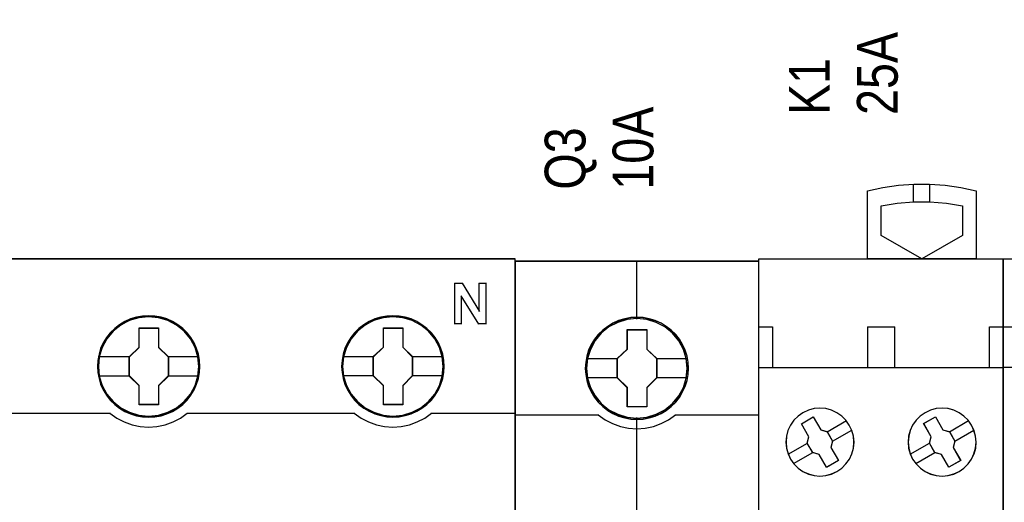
# Model space of a CAD drawing. Header units: millimetres. Extents: x -1290 to 1795, y -4192 to -1311.
# Tile 572 of 656: x 1077.55 to 1092.06, y -2942.36 to -2935.25. Entities that reach past the tile are written whole.
import ezdxf

# ---------------------------------------------------------------- set-up
doc = ezdxf.new("R2010")
doc.units = ezdxf.units.MM
doc.layers.add('45', color=7, linetype='Continuous')
doc.layers.add('Aparatura', color=7, linetype='Continuous', lineweight=13)
doc.styles.get("Standard").update_dxf_attribs({"font": 'ARIALN.TTF', "width": 0.8})

# ---------------------------------------------------------------- blocks, each defined once
blk = doc.blocks.new('*U385')
at = {"layer": '45', "color": 7}
for points in [[(270.584727, -233.600374), (198.563909, -233.600374), (198.563909, -315.623143), (270.584727, -315.623143), (270.584727, -233.600374)], [(247.351801, -241.521569), (247.32941, -241.073672), (247.25664, -240.620245), (247.099904, -240.194466), (246.920777, -239.779746), (246.685672, -239.387144), (246.405786, -239.044309), (246.081119, -238.723592), (245.717267, -238.447112), (245.342219, -238.20381), (244.916793, -238.021333), (244.485768, -237.894152), (244.032353, -237.811208), (243.578938, -237.78356), (243.125522, -237.811208), (242.683302, -237.894152), (242.235485, -238.021333), (241.821253, -238.20381), (241.435011, -238.447112), (241.076757, -238.723592), (240.740893, -239.044309), (240.477801, -239.387144), (240.231501, -239.779746), (240.035581, -240.194466), (239.918029, -240.620245), (239.828465, -241.073672), (239.794879, -241.521569), (239.828465, -241.969467), (239.918029, -242.406305), (240.035581, -242.832084), (240.231501, -243.246804), (240.477801, -243.639406), (240.740893, -243.99883), (241.076757, -244.314017), (241.435011, -244.590497), (241.821253, -244.82274), (242.235485, -245.005217), (242.683302, -245.143457), (243.125522, -245.23193), (243.578938, -245.254049), (244.032353, -245.23193), (244.485768, -245.143457), (244.916793, -245.005217), (245.342219, -244.82274), (245.717267, -244.590497), (246.081119, -244.314017), (246.405786, -243.99883), (246.685672, -243.639406), (246.920777, -243.246804), (247.099904, -242.832084), (247.25664, -242.406305), (247.32941, -241.969467), (247.351801, -241.521569)], [(247.351801, -241.521569), (247.32941, -241.073672), (247.25664, -240.620245), (247.099904, -240.194466), (246.920777, -239.779746), (246.685672, -239.387144), (246.405786, -239.044309), (246.081119, -238.723592), (245.717267, -238.447112), (245.342219, -238.20381), (244.916793, -238.021333), (244.485768, -237.894152), (244.032353, -237.811208), (243.578938, -237.78356), (243.125522, -237.811208), (242.683302, -237.894152), (242.235485, -238.021333), (241.821253, -238.20381), (241.435011, -238.447112), (241.076757, -238.723592), (240.740893, -239.044309), (240.477801, -239.387144), (240.231501, -239.779746), (240.035581, -240.194466), (239.918029, -240.620245), (239.828465, -241.073672), (239.794879, -241.521569), (239.828465, -241.969467), (239.918029, -242.406305), (240.035581, -242.832084), (240.231501, -243.246804), (240.477801, -243.639406), (240.740893, -243.99883), (241.076757, -244.314017), (241.435011, -244.590497), (241.821253, -244.82274), (242.235485, -245.005217), (242.683302, -245.143457), (243.125522, -245.23193), (243.578938, -245.254049), (244.032353, -245.23193), (244.485768, -245.143457), (244.916793, -245.005217), (245.342219, -244.82274), (245.717267, -244.590497), (246.081119, -244.314017), (246.405786, -243.99883), (246.685672, -243.639406), (246.920777, -243.246804), (247.099904, -242.832084), (247.25664, -242.406305), (247.32941, -241.969467), (247.351801, -241.521569)], [(247.330317, -241.521553), (247.308054, -241.076239), (247.235697, -240.625427), (247.079852, -240.202104), (246.901744, -239.789776), (246.667976, -239.399439), (246.389681, -239.058581), (246.06686, -238.739715), (245.705077, -238.464829), (245.332162, -238.22293), (244.909154, -238.041506), (244.48058, -237.915059), (244.029743, -237.832593), (243.578906, -237.805105), (243.128068, -237.832593), (242.688363, -237.915059), (242.243092, -238.041506), (241.831216, -238.22293), (241.447169, -238.464829), (241.090952, -238.739715), (240.756998, -239.058581), (240.495401, -239.399439), (240.250502, -239.789776), (240.055696, -240.202104), (239.938812, -240.625427), (239.849758, -241.076239), (239.816362, -241.521553), (239.849758, -241.966868), (239.938812, -242.401186), (240.055696, -242.82451), (240.250502, -243.236838), (240.495401, -243.627175), (240.756998, -243.984525), (241.090952, -244.297895), (241.447169, -244.57278), (241.831216, -244.803684), (242.243092, -244.985108), (242.688363, -245.12255), (243.128068, -245.210514), (243.578906, -245.232505), (244.029743, -245.210514), (244.48058, -245.12255), (244.909154, -244.985108), (245.332162, -244.803684), (245.705077, -244.57278), (246.06686, -244.297895), (246.389681, -243.984525), (246.667976, -243.627175), (246.901744, -243.236838), (247.079852, -242.82451), (247.235697, -242.401186), (247.308054, -241.966868), (247.330317, -241.521553)], [(265.348054, -241.516183), (265.320065, -241.068286), (265.252893, -240.614859), (265.096157, -240.18908), (264.91703, -239.77436), (264.681925, -239.381758), (264.402039, -239.038923), (264.071774, -238.718206), (263.707922, -238.441726), (263.338472, -238.198424), (262.907448, -238.015947), (262.482021, -237.888766), (262.023008, -237.805822), (261.569593, -237.778174), (261.116177, -237.805822), (260.673958, -237.888766), (260.22614, -238.015947), (259.817506, -238.198424), (259.425666, -238.441726), (259.067412, -238.718206), (258.737146, -239.038923), (258.474054, -239.381758), (258.227754, -239.77436), (258.031834, -240.18908), (257.908684, -240.614859), (257.81912, -241.068286), (257.791132, -241.516183), (257.81912, -241.964081), (257.908684, -242.400919), (258.031834, -242.826698), (258.227754, -243.241418), (258.474054, -243.63402), (258.737146, -243.993444), (259.067412, -244.308631), (259.425666, -244.585111), (259.817506, -244.817354), (260.22614, -244.999831), (260.673958, -245.138071), (261.116177, -245.226544), (261.569593, -245.248663), (262.023008, -245.226544), (262.482021, -245.138071), (262.907448, -244.999831), (263.338472, -244.817354), (263.707922, -244.585111), (264.071774, -244.308631), (264.402039, -243.993444), (264.681925, -243.63402), (264.91703, -243.241418), (265.096157, -242.826698), (265.252893, -242.400919), (265.320065, -241.964081), (265.348054, -241.516183)], [(265.348054, -241.516183), (265.320065, -241.068286), (265.252893, -240.614859), (265.096157, -240.18908), (264.91703, -239.77436), (264.681925, -239.381758), (264.402039, -239.038923), (264.071774, -238.718206), (263.707922, -238.441726), (263.338472, -238.198424), (262.907448, -238.015947), (262.482021, -237.888766), (262.023008, -237.805822), (261.569593, -237.778174), (261.116177, -237.805822), (260.673958, -237.888766), (260.22614, -238.015947), (259.817506, -238.198424), (259.425666, -238.441726), (259.067412, -238.718206), (258.737146, -239.038923), (258.474054, -239.381758), (258.227754, -239.77436), (258.031834, -240.18908), (257.908684, -240.614859), (257.81912, -241.068286), (257.791132, -241.516183), (257.81912, -241.964081), (257.908684, -242.400919), (258.031834, -242.826698), (258.227754, -243.241418), (258.474054, -243.63402), (258.737146, -243.993444), (259.067412, -244.308631), (259.425666, -244.585111), (259.817506, -244.817354), (260.22614, -244.999831), (260.673958, -245.138071), (261.116177, -245.226544), (261.569593, -245.248663), (262.023008, -245.226544), (262.482021, -245.138071), (262.907448, -244.999831), (263.338472, -244.817354), (263.707922, -244.585111), (264.071774, -244.308631), (264.402039, -243.993444), (264.681925, -243.63402), (264.91703, -243.241418), (265.096157, -242.826698), (265.252893, -242.400919), (265.320065, -241.964081), (265.348054, -241.516183)], [(265.32657, -241.516167), (265.298741, -241.070853), (265.23195, -240.620041), (265.076105, -240.196718), (264.897996, -239.78439), (264.664229, -239.394053), (264.385934, -239.053195), (264.057547, -238.734328), (263.695764, -238.459443), (263.328415, -238.217544), (262.899841, -238.03612), (262.476833, -237.909673), (262.02043, -237.827207), (261.569593, -237.799719), (261.118756, -237.827207), (260.67905, -237.909673), (260.233779, -238.03612), (259.827468, -238.217544), (259.437856, -238.459443), (259.081639, -238.734328), (258.753251, -239.053195), (258.491654, -239.394053), (258.246755, -239.78439), (258.051949, -240.196718), (257.929499, -240.620041), (257.840445, -241.070853), (257.812615, -241.516167), (257.840445, -241.961482), (257.929499, -242.3958), (258.051949, -242.819124), (258.246755, -243.231451), (258.491654, -243.621789), (258.753251, -243.979139), (259.081639, -244.292509), (259.437856, -244.567394), (259.827468, -244.798297), (260.233779, -244.979722), (260.67905, -245.117164), (261.118756, -245.205128), (261.569593, -245.227119), (262.02043, -245.205128), (262.476833, -245.117164), (262.899841, -244.979722), (263.328415, -244.798297), (263.695764, -244.567394), (264.057547, -244.292509), (264.385934, -243.979139), (264.664229, -243.621789), (264.897996, -243.231451), (265.076105, -242.819124), (265.23195, -242.3958), (265.298741, -241.961482), (265.32657, -241.516167)], [(242.866284, -238.684831), (244.3081, -238.684831), (244.3081, -240.10328), (245.026181, -240.801423), (245.026181, -242.225414), (244.3081, -242.940179), (244.3081, -244.342007), (242.866284, -244.342007), (242.866284, -242.940179), (242.131241, -242.225414), (242.131241, -240.801423), (242.866284, -240.10328), (242.866284, -238.684831)], [(242.866284, -238.684831), (244.3081, -238.684831), (244.3081, -238.684831), (244.3081, -240.10328), (244.3081, -240.10328), (245.026181, -240.801423), (245.026181, -240.801423), (245.026181, -242.225414), (245.026181, -242.225414), (244.3081, -242.940179), (244.3081, -242.940179), (244.3081, -244.342007), (244.3081, -244.342007), (242.866284, -244.342007), (242.866284, -244.342007), (242.866284, -242.940179), (242.866284, -242.940179), (242.131241, -242.225414), (242.131241, -242.225414), (242.131241, -240.801423), (242.131241, -240.801423), (242.866284, -240.10328), (242.866284, -240.10328), (242.866284, -238.684831), (242.866284, -238.684831)], [(242.876858, -238.706375), (244.297274, -238.706375), (244.297274, -240.114021), (245.004697, -240.806846), (245.004697, -242.219991), (244.297274, -242.929312), (244.297274, -244.320462), (242.876858, -244.320462), (242.876858, -242.929312), (242.152724, -242.219991), (242.152724, -240.806846), (242.876858, -240.114021), (242.876858, -238.706375)], [(260.864153, -238.679444), (262.299426, -238.679444), (262.299426, -240.097894), (263.017063, -240.796037), (263.017063, -242.220028), (262.299426, -242.934793), (262.299426, -244.33662), (260.864153, -244.33662), (260.864153, -242.934793), (260.123913, -242.220028), (260.123913, -240.796037), (260.864153, -240.097894), (260.864153, -238.679444)], [(260.864153, -238.679444), (262.299426, -238.679444), (262.299426, -238.679444), (262.299426, -240.097894), (262.299426, -240.097894), (263.017063, -240.796037), (263.017063, -240.796037), (263.017063, -242.220028), (263.017063, -242.220028), (262.299426, -242.934793), (262.299426, -242.934793), (262.299426, -244.33662), (262.299426, -244.33662), (260.864153, -244.33662), (260.864153, -244.33662), (260.864153, -242.934793), (260.864153, -242.934793), (260.123913, -242.220028), (260.123913, -242.220028), (260.123913, -240.796037), (260.123913, -240.796037), (260.864153, -240.097894), (260.864153, -240.097894), (260.864153, -238.679444), (260.864153, -238.679444)], [(260.874643, -238.700989), (262.2886, -238.700989), (262.2886, -240.108635), (262.995579, -240.80146), (262.995579, -242.214605), (262.2886, -242.923926), (262.2886, -244.315076), (260.874643, -244.315076), (260.874643, -242.923926), (260.145397, -242.214605), (260.145397, -240.80146), (260.874643, -240.108635), (260.874643, -238.700989)]]:
    blk.add_lwpolyline(points, close=True, dxfattribs=at)
at = {"layer": '45', "color": 139}
for points in [[(270.584727, -233.600374), (198.563909, -233.600374), (198.563909, -315.623143), (270.584727, -315.623143), (270.584727, -233.600374)], [(247.278398, -241.521498), (247.205623, -240.802622), (246.998492, -240.116925), (246.651409, -239.486526), (246.186765, -238.928015), (245.632552, -238.47457), (244.988768, -238.137251), (244.294602, -237.927119), (243.572445, -237.860761), (242.850288, -237.927119), (242.150523, -238.137251), (241.517936, -238.47457), (240.952526, -238.928015), (240.487882, -239.486526), (240.146397, -240.116925), (239.939267, -240.802622), (239.866491, -241.521498), (239.939267, -242.234844), (240.146397, -242.920541), (240.487882, -243.550939), (240.952526, -244.103921), (241.517936, -244.557366), (242.150523, -244.894684), (242.850288, -245.110347), (243.572445, -245.182235), (244.294602, -245.110347), (244.988768, -244.894684), (245.632552, -244.557366), (246.186765, -244.103921), (246.651409, -243.550939), (246.998492, -242.920541), (247.205623, -242.234844), (247.278398, -241.521498)], [(247.273027, -241.516112), (247.200247, -240.797236), (246.993104, -240.117069), (246.651598, -239.48114), (246.192524, -238.928159), (245.62708, -238.474714), (244.988855, -238.137395), (244.289048, -237.921732), (243.566846, -237.855375), (242.844645, -237.921732), (242.156034, -238.137395), (241.512211, -238.474714), (240.952365, -238.928159), (240.493291, -239.48114), (240.151785, -240.117069), (239.939044, -240.797236), (239.871862, -241.516112), (239.939044, -242.229458), (240.151785, -242.920684), (240.493291, -243.545553), (240.952365, -244.104065), (241.512211, -244.557509), (242.156034, -244.894828), (242.844645, -245.104961), (243.566846, -245.176848), (244.289048, -245.104961), (244.988855, -244.894828), (245.62708, -244.557509), (246.192524, -244.104065), (246.651598, -243.545553), (246.993104, -242.920684), (247.200247, -242.229458), (247.273027, -241.516112)], [(265.27107, -241.516112), (265.198293, -240.797236), (264.991156, -240.117069), (264.64966, -239.48114), (264.190601, -238.928159), (263.625174, -238.474714), (262.98137, -238.137395), (262.287183, -237.921732), (261.565003, -237.855375), (260.842824, -237.921732), (260.154235, -238.137395), (259.510431, -238.474714), (258.950603, -238.928159), (258.491543, -239.48114), (258.144449, -240.117069), (257.931714, -240.797236), (257.864535, -241.516112), (257.931714, -242.229458), (258.144449, -242.920684), (258.491543, -243.545553), (258.950603, -244.104065), (259.510431, -244.557509), (260.154235, -244.894828), (260.842824, -245.104961), (261.565003, -245.176848), (262.287183, -245.104961), (262.98137, -244.894828), (263.625174, -244.557509), (264.190601, -244.104065), (264.64966, -243.545553), (264.991156, -242.920684), (265.198293, -242.229458), (265.27107, -241.516112)], [(265.27107, -241.521498), (265.198293, -240.802622), (264.991156, -240.116925), (264.64966, -239.486526), (264.185002, -238.928015), (263.630772, -238.47457), (262.986969, -238.137251), (262.287183, -237.927119), (261.570602, -237.860761), (260.848422, -237.927119), (260.148636, -238.137251), (259.51603, -238.47457), (258.950603, -238.928015), (258.485945, -239.486526), (258.144449, -240.116925), (257.937312, -240.802622), (257.864535, -241.521498), (257.937312, -242.234844), (258.144449, -242.920541), (258.485945, -243.550939), (258.950603, -244.103921), (259.51603, -244.557366), (260.148636, -244.894684), (260.848422, -245.110347), (261.570602, -245.182235), (262.287183, -245.110347), (262.986969, -244.894684), (263.630772, -244.557366), (264.185002, -244.103921), (264.64966, -243.550939), (264.991156, -242.920541), (265.198293, -242.234844), (265.27107, -241.521498)]]:
    blk.add_lwpolyline(points, close=True, dxfattribs=at)
at = {"layer": '45', "color": 255}
blk.add_lwpolyline([(270.563244, -233.621918), (198.585393, -233.621918), (198.585393, -315.601598), (270.563244, -315.601598), (270.563244, -233.621918)], close=True, dxfattribs=at)
at = {"layer": '45', "color": 139}
for points in [[(266.110728, -235.38137), (266.706904, -235.38137)], [(266.110728, -235.38137), (266.110728, -238.393982)], [(266.662146, -235.38137), (267.952963, -237.463986)], [(267.908205, -235.38137), (268.448881, -235.38137)], [(267.908205, -235.38137), (267.908205, -237.463986)], [(268.404123, -235.38137), (268.404123, -238.393982)], [(266.606646, -236.30598), (266.606646, -238.393982)], [(267.886722, -238.393982), (266.606646, -236.30598)], [(266.110728, -238.350894), (266.651404, -238.350894)], [(267.841964, -238.350894), (268.448881, -238.350894)], [(228.381616, -244.957815), (240.76881, -244.957815)], [(240.724053, -244.957815), (241.228848, -245.313395), (241.772904, -245.600154), (242.350614, -245.818091), (242.956368, -245.944265), (243.567731, -245.990146), (244.184703, -245.944265), (244.784848, -245.818091), (245.373775, -245.600154), (245.917832, -245.313395), (246.422627, -244.957815)], [(246.377869, -244.957815), (258.765063, -244.957815)], [(258.720305, -244.957815), (259.225122, -245.313395), (259.769201, -245.600154), (260.346935, -245.818091), (260.952714, -245.944265), (261.564103, -245.990146), (262.1811, -245.944265), (262.781271, -245.818091), (263.364614, -245.600154), (263.914302, -245.313395), (264.413509, -244.957815)], [(264.368751, -244.957815), (270.584727, -244.957815)]]:
    blk.add_lwpolyline(points, dxfattribs=at)
at = {"layer": '45', "color": 7}
for points in [[(239.866491, -240.7854), (242.175998, -240.7854)], [(244.981423, -240.7854), (247.278398, -240.7854)], [(257.864535, -240.780014), (260.166881, -240.780014)], [(262.972305, -240.780014), (265.276441, -240.780014)], [(239.866491, -242.198348), (242.175998, -242.198348)], [(244.981423, -242.198348), (247.278398, -242.198348)], [(257.864535, -242.192962), (260.166881, -242.192962)], [(262.972305, -242.192962), (265.276441, -242.192962)]]:
    blk.add_lwpolyline(points, dxfattribs=at)
blk = doc.blocks.new('*U386')
at = {"layer": '45', "color": 7}
for points in [[(288.527271, -233.760161), (270.554292, -233.760161), (270.554292, -315.4849), (288.527271, -315.4849), (288.527271, -233.760161)], [(283.344307, -241.660698), (283.321999, -241.209225), (283.249498, -240.757752), (283.093341, -240.322796), (282.9093, -239.904358), (282.675065, -239.513449), (282.396214, -239.166585), (282.061593, -238.847251), (281.69351, -238.566457), (281.325427, -238.324203), (280.890419, -238.137007), (280.455412, -238.010374), (279.998097, -237.922282), (279.546358, -237.900259), (279.089043, -237.922282), (278.642882, -238.010374), (278.191143, -238.137007), (277.778444, -238.324203), (277.388053, -238.566457), (277.025547, -238.847251), (276.685349, -239.166585), (276.423229, -239.513449), (276.17784, -239.904358), (275.977067, -240.322796), (275.85995, -240.757752), (275.770718, -241.209225), (275.737256, -241.660698), (275.770718, -242.106665), (275.85995, -242.547126), (275.977067, -242.982082), (276.17784, -243.395015), (276.423229, -243.79143), (276.685349, -244.149305), (277.025547, -244.468639), (277.388053, -244.749433), (277.778444, -244.980676), (278.191143, -245.167872), (278.642882, -245.30001), (279.089043, -245.393608), (279.546358, -245.415631), (279.998097, -245.393608), (280.455412, -245.30001), (280.890419, -245.167872), (281.325427, -244.980676), (281.69351, -244.749433), (282.061593, -244.468639), (282.396214, -244.149305), (282.675065, -243.79143), (282.9093, -243.395015), (283.093341, -242.982082), (283.249498, -242.547126), (283.321999, -242.106665), (283.344307, -241.660698)], [(283.344307, -241.660698), (283.321999, -241.209225), (283.249498, -240.757752), (283.093341, -240.322796), (282.9093, -239.904358), (282.675065, -239.513449), (282.396214, -239.166585), (282.061593, -238.847251), (281.69351, -238.566457), (281.325427, -238.324203), (280.890419, -238.137007), (280.455412, -238.010374), (279.998097, -237.922282), (279.546358, -237.900259), (279.089043, -237.922282), (278.642882, -238.010374), (278.191143, -238.137007), (277.778444, -238.324203), (277.388053, -238.566457), (277.025547, -238.847251), (276.685349, -239.166585), (276.423229, -239.513449), (276.17784, -239.904358), (275.977067, -240.322796), (275.85995, -240.757752), (275.770718, -241.209225), (275.737256, -241.660698), (275.770718, -242.106665), (275.85995, -242.547126), (275.977067, -242.982082), (276.17784, -243.395015), (276.423229, -243.79143), (276.685349, -244.149305), (277.025547, -244.468639), (277.388053, -244.749433), (277.778444, -244.980676), (278.191143, -245.167872), (278.642882, -245.30001), (279.089043, -245.393608), (279.546358, -245.415631), (279.998097, -245.393608), (280.455412, -245.30001), (280.890419, -245.167872), (281.325427, -244.980676), (281.69351, -244.749433), (282.061593, -244.468639), (282.396214, -244.149305), (282.675065, -243.79143), (282.9093, -243.395015), (283.093341, -242.982082), (283.249498, -242.547126), (283.321999, -242.106665), (283.344307, -241.660698)], [(278.82644, -238.80512), (280.277365, -238.80512), (280.277365, -240.232974), (280.997203, -240.938632), (280.997203, -242.366486), (280.277365, -243.08317), (280.277365, -244.499998), (278.82644, -244.499998), (278.82644, -243.08317), (278.089731, -242.366486), (278.089731, -240.938632), (278.82644, -240.232974), (278.82644, -238.80512)], [(278.82644, -238.80512), (280.277365, -238.80512), (280.277365, -238.80512), (280.277365, -240.232974), (280.277365, -240.232974), (280.997203, -240.938632), (280.997203, -240.938632), (280.997203, -242.366486), (280.997203, -242.366486), (280.277365, -243.08317), (280.277365, -243.08317), (280.277365, -244.499998), (280.277365, -244.499998), (278.82644, -244.499998), (278.82644, -244.499998), (278.82644, -243.08317), (278.82644, -243.08317), (278.089731, -242.366486), (278.089731, -242.366486), (278.089731, -240.938632), (278.089731, -240.938632), (278.82644, -240.232974), (278.82644, -240.232974), (278.82644, -238.80512), (278.82644, -238.80512)], [(278.835271, -238.823073), (280.268327, -238.823073), (280.268327, -240.241925), (280.9793, -240.943133), (280.9793, -242.361985), (280.268327, -243.074149), (280.268327, -244.482045), (278.835271, -244.482045), (278.835271, -243.074149), (278.107634, -242.361985), (278.107634, -240.943133), (278.835271, -240.241925), (278.835271, -238.823073)]]:
    blk.add_lwpolyline(points, close=True, dxfattribs=at)
at = {"layer": '45', "color": 139}
for points in [[(288.527271, -233.760161), (270.554292, -233.760161), (270.554292, -315.4849), (288.527271, -315.4849), (288.527271, -233.760161)], [(283.326404, -241.660683), (283.304201, -241.211583), (283.232041, -240.762483), (283.076619, -240.329813), (282.893444, -239.913574), (282.660312, -239.524719), (282.382774, -239.179679), (282.049728, -238.862023), (281.683377, -238.582704), (281.317026, -238.341724), (280.884067, -238.155511), (280.451107, -238.029544), (279.995944, -237.941915), (279.546332, -237.920008), (279.091169, -237.941915), (278.647108, -238.029544), (278.197496, -238.155511), (277.786739, -238.341724), (277.398186, -238.582704), (277.037386, -238.862023), (276.698789, -239.179679), (276.437903, -239.524719), (276.193669, -239.913574), (275.993842, -240.329813), (275.877276, -240.762483), (275.788463, -241.211583), (275.755159, -241.660683), (275.788463, -242.104307), (275.877276, -242.542453), (275.993842, -242.975123), (276.193669, -243.385885), (276.437903, -243.780217), (276.698789, -244.136211), (277.037386, -244.453867), (277.398186, -244.733186), (277.786739, -244.963213), (278.197496, -245.149425), (278.647108, -245.280869), (279.091169, -245.373975), (279.546332, -245.395882), (279.995944, -245.373975), (280.451107, -245.280869), (280.884067, -245.149425), (281.317026, -244.963213), (281.683377, -244.733186), (282.049728, -244.453867), (282.382774, -244.136211), (282.660312, -243.780217), (282.893444, -243.385885), (283.076619, -242.975123), (283.232041, -242.542453), (283.304201, -242.104307), (283.326404, -241.660683)], [(283.256581, -241.660638), (283.178472, -240.939347), (282.972038, -240.256599), (282.631702, -239.623404), (282.163043, -239.067295), (281.605115, -238.610293), (280.963498, -238.274425), (280.266088, -238.05969), (279.540781, -237.993617), (278.815475, -238.05969), (278.118065, -238.274425), (277.482027, -238.610293), (276.91852, -239.067295), (276.449861, -239.623404), (276.109524, -240.256599), (275.903091, -240.939347), (275.824981, -241.660638), (275.903091, -242.376423), (276.109524, -243.064677), (276.449861, -243.692366), (276.91852, -244.248475), (277.482027, -244.69997), (278.118065, -245.041345), (278.815475, -245.250574), (279.540781, -245.327659), (280.266088, -245.250574), (280.963498, -245.041345), (281.605115, -244.69997), (282.163043, -244.248475), (282.631702, -243.692366), (282.972038, -243.064677), (283.178472, -242.376423), (283.256581, -241.660638)], [(283.24942, -241.655192), (283.176921, -240.939395), (282.970575, -240.256636), (282.624807, -239.617925), (282.167502, -239.061806), (281.604235, -238.610304), (280.957314, -238.268924), (280.260202, -238.059691), (279.535204, -237.993617), (278.815784, -238.059691), (278.124249, -238.268924), (277.477328, -238.610304), (276.914061, -239.061806), (276.456755, -239.617925), (276.110988, -240.256636), (275.899065, -240.939395), (275.832142, -241.655192), (275.899065, -242.370988), (276.110988, -243.059254), (276.456755, -243.686953), (276.914061, -244.248578), (277.477328, -244.70008), (278.124249, -245.035954), (278.815784, -245.250693), (279.535204, -245.322273), (280.260202, -245.250693), (280.957314, -245.035954), (281.604235, -244.70008), (282.167502, -244.248578), (282.624807, -243.686953), (282.970575, -243.059254), (283.176921, -242.370988), (283.24942, -241.655192)]]:
    blk.add_lwpolyline(points, close=True, dxfattribs=at)
at = {"layer": '45', "color": 59}
blk.add_lwpolyline([(288.509368, -233.778115), (270.572195, -233.778115), (270.572195, -315.466946), (288.509368, -315.466946), (288.509368, -233.778115)], close=True, dxfattribs=at)
at = {"layer": '45', "color": 139}
for points in [[(279.516612, -233.760161), (279.516612, -238.036706)], [(270.554292, -245.081694), (276.736252, -245.081694)], [(276.696865, -245.081694), (277.199719, -245.439869), (277.74727, -245.729819), (278.322758, -245.928805), (278.93177, -246.065252), (279.535194, -246.105049), (280.149793, -246.065252), (280.758804, -245.928805), (281.334292, -245.729819), (281.87067, -245.439869), (282.384698, -245.081694)], [(282.345311, -245.081694), (288.527271, -245.081694)], [(279.516612, -245.277389), (279.516612, -252.501913)]]:
    blk.add_lwpolyline(points, dxfattribs=at)
at = {"layer": '45', "color": 7}
for points in [[(275.808868, -240.923643), (278.129117, -240.923643)], [(280.957816, -240.923643), (283.272694, -240.923643)], [(275.808868, -242.341977), (278.129117, -242.341977)], [(280.957816, -242.341977), (283.272694, -242.341977)]]:
    blk.add_lwpolyline(points, dxfattribs=at)
blk = doc.blocks.new('*U387')
at = {"layer": '45', "color": 7}
for points in [[(296.515659, -233.598579), (296.515659, -228.594604), (296.515659, -228.594604), (297.651494, -228.348794), (298.799037, -228.179069), (299.946581, -228.102985), (301.09998, -228.102985), (302.253379, -228.179069), (303.400923, -228.348794), (304.530902, -228.594604), (304.530902, -228.594604), (304.530902, -233.598579), (296.515659, -233.598579)], [(297.521817, -231.865506), (297.521817, -229.693309), (297.521817, -229.693309), (298.716449, -229.500095), (299.916938, -229.406416), (301.123283, -229.406416), (302.335483, -229.500095), (303.530116, -229.693309), (303.530116, -229.693309), (303.530116, -231.865506), (303.530116, -231.865506), (300.52011, -233.598579), (300.52011, -233.598579), (297.521817, -231.865506), (297.521817, -231.865506)], [(288.52548, -233.587806), (306.528895, -233.587806), (306.528895, -233.587806), (306.528895, -316.572887), (306.528895, -316.572887), (288.52548, -316.572887), (288.52548, -316.572887), (288.52548, -233.587806), (288.52548, -233.587806)], [(295.187138, -245.839355), (294.935233, -245.482273), (294.630603, -245.172022), (294.279107, -244.920309), (293.886604, -244.738842), (293.453092, -244.621766), (293.019581, -244.580789), (292.586069, -244.621766), (292.170132, -244.732988), (291.77177, -244.920309), (291.414416, -245.166169), (291.09807, -245.47642), (290.852023, -245.839355), (290.664558, -246.231559), (290.55911, -246.658886), (290.518102, -247.086213), (290.55911, -247.525247), (290.670417, -247.940866), (290.852023, -248.338924), (291.103928, -248.696006), (291.414416, -249.012111), (291.77177, -249.25797), (292.170132, -249.439437), (292.586069, -249.55066), (293.019581, -249.591636), (293.453092, -249.556513), (293.880745, -249.439437), (294.279107, -249.25797), (294.636462, -249.006257), (294.941091, -248.696006), (295.192997, -248.338924), (295.374603, -247.94672), (295.491768, -247.525247), (295.532776, -247.092066), (295.491768, -246.658886), (295.374603, -246.231559), (295.187138, -245.839355)], [(295.184175, -245.840691), (294.932719, -245.484249), (294.628633, -245.174554), (294.277765, -244.923292), (293.885962, -244.742149), (293.453224, -244.625283), (293.020486, -244.58438), (292.587749, -244.625283), (292.172554, -244.736306), (291.774903, -244.923292), (291.418187, -245.168711), (291.102406, -245.478406), (290.856798, -245.840691), (290.669668, -246.232192), (290.564407, -246.658754), (290.523473, -247.085315), (290.564407, -247.523563), (290.675516, -247.938438), (290.856798, -248.335783), (291.108253, -248.692224), (291.418187, -249.007763), (291.774903, -249.253182), (292.172554, -249.434324), (292.587749, -249.545347), (293.020486, -249.58625), (293.453224, -249.55119), (293.880114, -249.434324), (294.277765, -249.253182), (294.634481, -249.001919), (294.938567, -248.692224), (295.190023, -248.335783), (295.371305, -247.944281), (295.488261, -247.523563), (295.529195, -247.091158), (295.488261, -246.658754), (295.371305, -246.232192), (295.184175, -245.840691)], [(304.19109, -245.839355), (303.93916, -245.482273), (303.628642, -245.172022), (303.277112, -244.920309), (302.88457, -244.738842), (302.456875, -244.621766), (302.023321, -244.580789), (301.589768, -244.621766), (301.167932, -244.732988), (300.77539, -244.920309), (300.412142, -245.166169), (300.101624, -245.47642), (299.849694, -245.839355), (299.66807, -246.231559), (299.556752, -246.653032), (299.521599, -247.086213), (299.556752, -247.525247), (299.66807, -247.940866), (299.849694, -248.338924), (300.107483, -248.696006), (300.418001, -249.012111), (300.77539, -249.25797), (301.167932, -249.439437), (301.589768, -249.55066), (302.017463, -249.591636), (302.456875, -249.556513), (302.878711, -249.439437), (303.277112, -249.25797), (303.634501, -249.006257), (303.945019, -248.696006), (304.19109, -248.338924), (304.372714, -247.94672), (304.495749, -247.525247), (304.530902, -247.092066), (304.489891, -246.658886), (304.372714, -246.231559), (304.19109, -245.839355)], [(304.186326, -245.840691), (303.934847, -245.484249), (303.624883, -245.174554), (303.273981, -244.923292), (302.882141, -244.742149), (302.45521, -244.625283), (302.022431, -244.58438), (301.589652, -244.625283), (301.16857, -244.736306), (300.77673, -244.923292), (300.414131, -245.168711), (300.104168, -245.478406), (299.852688, -245.840691), (299.671389, -246.232192), (299.56027, -246.65291), (299.52518, -247.085315), (299.56027, -247.523563), (299.671389, -247.938438), (299.852688, -248.335783), (300.110016, -248.692224), (300.41998, -249.007763), (300.77673, -249.253182), (301.16857, -249.434324), (301.589652, -249.545347), (302.016583, -249.58625), (302.45521, -249.55119), (302.876293, -249.434324), (303.273981, -249.253182), (303.630732, -249.001919), (303.940695, -248.692224), (304.186326, -248.335783), (304.367626, -247.944281), (304.490441, -247.523563), (304.525531, -247.091158), (304.484593, -246.658754), (304.367626, -246.232192), (304.186326, -245.840691)], [(292.210484, -246.687616), (291.653162, -245.732723), (291.653162, -245.732723), (292.527278, -245.228914), (292.527278, -245.228914), (293.0846, -246.183807), (293.0846, -246.183807), (293.55979, -246.318547), (293.55979, -246.318547), (293.958716, -247.009819), (293.958716, -247.009819), (293.835518, -247.490195), (293.835518, -247.490195), (294.386974, -248.445089), (294.386974, -248.445089), (293.512858, -248.948898), (293.512858, -248.948898), (292.961402, -247.994004), (292.961402, -247.994004), (292.486212, -247.865123), (292.486212, -247.865123), (292.087287, -247.17385), (292.087287, -247.17385), (292.210484, -246.687616), (292.210484, -246.687616)], [(292.212605, -246.687687), (291.656743, -245.735098), (292.528569, -245.232505), (293.084431, -246.185094), (293.558377, -246.319508), (293.956257, -247.009113), (293.833382, -247.488329), (294.383393, -248.440918), (293.511567, -248.943512), (292.961556, -247.990922), (292.48761, -247.862352), (292.08973, -247.172748), (292.212605, -246.687687)], [(300.66024, -245.726928), (301.529217, -245.228914), (301.529217, -245.228914), (302.081135, -246.183929), (302.081135, -246.183929), (302.562595, -246.318685), (302.562595, -246.318685), (302.961854, -247.010046), (302.961854, -247.010046), (302.838554, -247.490483), (302.838554, -247.490483), (303.390471, -248.445498), (303.390471, -248.445498), (302.521494, -248.943512), (302.521494, -248.943512), (301.969577, -247.994356), (301.969577, -247.994356), (301.482245, -247.865458), (301.482245, -247.865458), (301.082985, -247.168239), (301.082985, -247.168239), (301.212158, -246.687802), (301.212158, -246.687802), (300.66024, -245.726928), (300.66024, -245.726928)], [(300.665611, -245.729315), (301.531169, -245.232505), (302.080915, -246.185212), (302.560481, -246.319643), (302.95817, -247.009332), (302.835354, -247.488608), (303.3851, -248.441315), (302.519542, -248.938125), (301.969796, -247.991263), (301.484382, -247.862677), (301.086693, -247.167143), (301.215357, -246.687867), (300.665611, -245.729315)]]:
    blk.add_lwpolyline(points, close=True, dxfattribs=at)
for points in [[(299.919049, -229.417188), (299.919049, -228.102985)], [(301.11677, -229.417188), (301.11677, -228.102985)], [(288.52548, -238.587881), (289.529848, -238.587881)], [(289.519106, -238.587881), (289.519106, -241.600493)], [(296.515659, -238.587881), (298.531555, -238.587881)], [(296.515659, -238.587881), (296.515659, -241.600493)], [(298.520813, -238.587881), (298.520813, -241.600493)], [(305.513786, -241.600493), (305.513786, -238.587881)], [(305.513786, -238.587881), (306.528895, -238.587881)], [(288.52548, -241.589721), (306.528895, -241.589721)], [(293.552687, -246.325878), (294.967036, -245.50899)], [(302.554394, -246.325878), (303.963372, -245.50899)], [(293.950137, -247.015296), (295.364486, -246.198408)], [(302.951844, -247.015296), (304.366193, -246.198408)], [(290.682811, -247.98479), (292.09537, -247.167902)], [(299.679147, -247.98479), (301.093496, -247.162515)], [(291.080261, -248.674208), (292.49282, -247.857319)], [(300.081968, -248.674208), (301.490946, -247.857319)]]:
    blk.add_lwpolyline(points, dxfattribs=at)
at = {"layer": '45', "color": 59}
blk.add_lwpolyline([(288.529061, -233.593193), (306.525314, -233.593193), (306.525314, -316.567501), (288.529061, -316.567501), (288.529061, -233.593193)], close=True, dxfattribs=at)
blk = doc.blocks.new('*U388')
at = {"layer": '45', "color": 7}
for points in [[(306.509201, -233.591397), (324.517986, -233.591397), (324.517986, -233.591397), (324.517986, -316.574683), (324.517986, -316.574683), (306.509201, -316.574683), (306.509201, -316.574683), (306.509201, -233.591397), (306.509201, -233.591397)], [(306.516362, -233.598579), (324.510825, -233.598579), (324.510825, -316.567501), (306.516362, -316.567501), (306.516362, -233.598579)]]:
    blk.add_lwpolyline(points, close=True, dxfattribs=at)
for points in [[(306.509201, -238.591472), (307.518939, -238.591472)], [(306.509201, -241.580744), (324.517986, -241.580744)]]:
    blk.add_lwpolyline(points, dxfattribs=at)

msp = doc.modelspace()

# ---------------------------------------------------------------- block references
at = {"layer": 'Aparatura', "color": 7, "lineweight": 13}
ref = msp.add_blockref('*U387', (1030.738, -2892.053), dxfattribs=dict(at, xscale=0.2, yscale=0.2, zscale=0.2))
ref.add_attrib('Oznaczenie', 'K1', (1089.488, -2936.653), dxfattribs={"layer": '0', "height": 0.6, "rotation": 90, "flags": 2})
ref.add_attrib('Pr¹d znamionowy', '25A', (1090.488, -2936.653), dxfattribs={"layer": '0', "height": 0.6, "rotation": 90, "flags": 2})
at = {"layer": 'Aparatura', "color": 7, "lineweight": 13, "xscale": 0.2, "yscale": 0.2, "zscale": 0.2}
for name in ['*U388', '*U385']:
    msp.add_blockref(name, (1030.738, -2892.053), dxfattribs=at)
at = {"layer": 'Aparatura', "color": 7, "lineweight": 13}
ref = msp.add_blockref('*U386', (1030.738, -2892.053), dxfattribs=dict(at, xscale=0.2, yscale=0.2, zscale=0.2))
ref.add_attrib('Oznaczenie', 'Q3', (1085.888, -2937.753), dxfattribs={"layer": '0', "height": 0.6, "rotation": 90, "flags": 2})
ref.add_attrib('Pr¹d znamionowy', '10A', (1086.888, -2937.753), dxfattribs={"layer": '0', "height": 0.6, "rotation": 90, "flags": 2})

doc.saveas('drawing.dxf')
